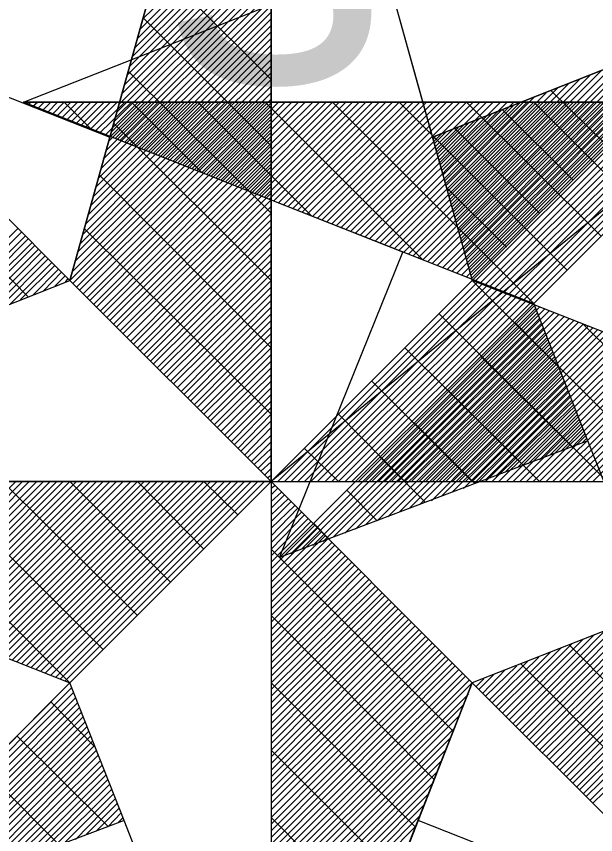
# Model space of a CAD drawing. Extents: x -729889 to -691139, y -995431 to -974354.
# Drawn here: x -724905.489 to -724905.082, y -977461.559 to -977460.984 of the extents above; entities that cross this region are included whole.
import ezdxf

# ---------------------------------------------------------------- set-up
doc = ezdxf.new("R2010")
doc.units = 0
for name, color, linetype in [('Atributy', 7, 'Continuous'), ('Kabelové vedení VO', 7, 'Continuous'), ('Svítidlo vestavné a přisazené venkovní', 7, 'Continuous'), ('Světelný bod se zemním svítidlem', 7, 'Continuous')]:
    doc.layers.add(name, color=color, linetype=linetype)

# ---------------------------------------------------------------- blocks, each defined once
blk = doc.blocks.new('Světlo')
at = {"layer": 'Světelný bod se zemním svítidlem'}
for p, q in [((-0.3687, 0.3687), (0, 1.6939)), ((0, 1.6939), (-0.3687, 0.3687)), ((-0.2957, 0.6313), (0, 1.6939)), ((0, 1.6939), (0.3687, 0.3687)), ((0, 0), (0, 1.6939)), ((0, 1.6939), (0.2957, 0.6313)), ((0, 1.6939), (0, -1.3043)), ((-0.2365, 0.847), (0, 1.0817)), ((-0.24, 0.8296), (0, 1.0696)), ((-0.2452, 0.8122), (0, 1.0574)), ((-0.2504, 0.7948), (0, 1.0452)), ((-0.2591, 0.7617), (0, 1.0209)), ((-0.2557, 0.7774), (0, 1.033)), ((-0.2643, 0.7443), (0, 1.0087)), ((-0.2696, 0.727), (0, 0.9965)), ((-0.2748, 0.7096), (0, 0.9843)), ((-0.2783, 0.6922), (0, 0.9722)), ((-0.2887, 0.6591), (0, 0.9461)), ((-0.2835, 0.6765), (0, 0.96)), ((0, 0.7374), (-0.2087, 0.9461)), ((-0.2922, 0.6417), (0, 0.9339)), ((-0.2974, 0.6243), (0, 0.9217)), ((-0.3026, 0.607), (0, 0.9096)), ((-0.3113, 0.5739), (0, 0.8852)), ((-0.3078, 0.5913), (0, 0.8974)), ((-0.3165, 0.5565), (0, 0.873)), ((-0.3217, 0.5391), (0, 0.8609)), ((-0.3687, 0.3687), (-0.8504, 0.8504)), ((-0.8504, 0.8504), (-0.2957, 0.6313)), ((-0.3687, 0.3687), (-0.8504, 0.8504)), ((-0.327, 0.5217), (0, 0.8487)), ((0, 0.6157), (-0.2348, 0.8504)), ((0.8504, 0.8504), (0.2957, 0.6313)), ((0.2957, 0.6313), (0.8504, 0.8504)), ((0.367, 0.3791), (0.8296, 0.8417)), ((0.3687, 0.3687), (0.8504, 0.8504)), ((0.8504, 0.8504), (0.3687, 0.3687)), ((-0.3304, 0.5061), (0, 0.8365)), ((0.3617, 0.3983), (0.7878, 0.8261)), ((0.3635, 0.3878), (0.8087, 0.833)), ((-0.3409, 0.4713), (0, 0.8122)), ((-0.3357, 0.4887), (0, 0.8243)), ((0.3548, 0.4174), (0.7478, 0.8104)), ((0.3583, 0.407), (0.7687, 0.8174)), ((-0.3443, 0.4539), (0, 0.8)), ((0.353, 0.4261), (0.727, 0.8017)), ((-0.3496, 0.4365), (0, 0.7878)), ((0.3478, 0.4452), (0.687, 0.7861)), ((0.3496, 0.4365), (0.7078, 0.793)), ((-0.3548, 0.4209), (0, 0.7739)), ((0.3426, 0.4643), (0.647, 0.7687)), ((0.3443, 0.4557), (0.6661, 0.7774)), ((-0.36, 0.4035), (0, 0.7617)), ((0, 0.4922), (-0.2626, 0.753)), ((0.3374, 0.4852), (0.6052, 0.753)), ((0.3391, 0.4748), (0.6261, 0.7617)), ((-0.3687, 0.3687), (0, 0.7374)), ((-0.3635, 0.3861), (0, 0.7496)), ((0.3322, 0.5043), (0.5652, 0.7374)), ((0.3339, 0.4939), (0.5861, 0.7461)), ((-0.3635, 0.3635), (0, 0.7252)), ((0.327, 0.5235), (0.5252, 0.7217)), ((0.3287, 0.513), (0.5443, 0.7287)), ((-0.3565, 0.3565), (0, 0.713)), ((0.32, 0.5426), (0.4835, 0.7061)), ((0.3235, 0.5322), (0.5043, 0.713)), ((0.6157, 0.6157), (0.513, 0.7165)), ((-0.3513, 0.3513), (0, 0.7009)), ((0.3183, 0.5513), (0.4643, 0.6974)), ((-0.4452, 0.3391), (-0.7809, 0.6765)), ((-0.3443, 0.3443), (0, 0.6887)), ((-0.3374, 0.3374), (0, 0.6765)), ((0.313, 0.5704), (0.4226, 0.6817)), ((0.3148, 0.5617), (0.4435, 0.6887)), ((0.553, 0.553), (0.4243, 0.6817)), ((-0.3322, 0.3322), (0, 0.6643)), ((0.3078, 0.5896), (0.3826, 0.6661)), ((0.3096, 0.5809), (0.4035, 0.673)), ((-0.3252, 0.3252), (0, 0.6522)), ((0, 0.3687), (-0.2887, 0.6574)), ((0.3026, 0.6087), (0.3426, 0.6487)), ((0.3043, 0.6), (0.3617, 0.6574)), ((0.4922, 0.4922), (0.3374, 0.647)), ((-0.2957, 0.6313), (-0.3687, 0.3687)), ((-0.32, 0.32), (0, 0.64)), ((0.2957, 0.6313), (0.3687, 0.3687)), ((0.2974, 0.6278), (0.3009, 0.633)), ((0.2991, 0.6191), (0.3217, 0.6417)), ((-0.313, 0.313), (0, 0.6278)), ((-0.3078, 0.3078), (0, 0.6157)), ((-0.3009, 0.3009), (0, 0.6017)), ((-0.2957, 0.2957), (0, 0.5896)), ((-0.2887, 0.2887), (0, 0.5774)), ((0, 0.2452), (-0.3148, 0.5617)), ((-0.2835, 0.2835), (0, 0.5652)), ((-0.2765, 0.2765), (0, 0.553)), ((-0.2713, 0.2713), (0, 0.5409)), ((-0.2643, 0.2643), (0, 0.5287)), ((0.4313, 0.4296), (0.3217, 0.5391)), ((-0.2574, 0.2574), (0, 0.5165)), ((-0.2522, 0.2522), (0, 0.5043)), ((-0.2452, 0.2452), (0, 0.4922)), ((-0.24, 0.24), (0, 0.48)), ((-0.233, 0.233), (0, 0.4678)), ((-0.6313, 0.2957), (-0.4643, 0.4643)), ((-0.6278, 0.287), (-0.4574, 0.4574)), ((-0.6243, 0.2783), (-0.4504, 0.4504)), ((0, 0.1235), (-0.3426, 0.4643)), ((-0.2278, 0.2278), (0, 0.4557)), ((-0.6209, 0.2696), (-0.4452, 0.4452)), ((-0.6, 0.2783), (-0.4383, 0.4383)), ((-0.2209, 0.2209), (0, 0.4435)), ((-0.5809, 0.2852), (-0.433, 0.433)), ((-0.56, 0.2939), (-0.4261, 0.4261)), ((-0.5391, 0.3009), (-0.4209, 0.4209)), ((-0.2157, 0.2157), (0, 0.4296)), ((-0.52, 0.3096), (-0.4139, 0.4139)), ((-0.4991, 0.3183), (-0.4087, 0.4087)), ((-0.2087, 0.2087), (0, 0.4174)), ((-0.2035, 0.2035), (0, 0.4052)), ((-0.4783, 0.3252), (-0.4017, 0.4017)), ((-0.4591, 0.3339), (-0.3965, 0.3965)), ((-0.1965, 0.1965), (0, 0.393)), ((-0.4383, 0.3409), (-0.3896, 0.3896)), ((-0.4174, 0.3496), (-0.3843, 0.3843)), ((-0.3965, 0.3583), (-0.3774, 0.3774)), ((-0.1913, 0.1913), (0, 0.3809)), ((-0.6209, 0.2696), (-0.3687, 0.3687)), ((-0.3774, 0.3652), (-0.3722, 0.3722)), ((-0.3687, 0.3687), (0, 0)), ((0, 0), (-0.3687, 0.3687)), ((-0.1843, 0.1843), (0, 0.3687)), ((0.3687, 0.3687), (0, 0)), ((0.3687, 0.3687), (0, 0)), ((0, 0), (0.3687, 0.3687)), ((0.0122, 0), (0.3774, 0.3652)), ((0.0243, 0), (0.3861, 0.3617)), ((1.3043, 0), (0.3687, 0.3687)), ((0.7374, 0), (0.3687, 0.3687)), ((-0.1791, 0.1791), (0, 0.3565)), ((0.0365, 0), (0.3948, 0.3583)), ((0.0487, 0), (0.4035, 0.3548)), ((0.0609, 0), (0.4139, 0.3513)), ((0.073, 0), (0.4226, 0.3478)), ((-0.1722, 0.1722), (0, 0.3443)), ((-0.1652, 0.1652), (0, 0.3322)), ((0.0852, 0), (0.4313, 0.3443)), ((0.0991, 0), (0.44, 0.3409)), ((0.1113, 0), (0.4487, 0.3374)), ((0.1235, 0), (0.4574, 0.3339)), ((0.1357, 0), (0.4661, 0.3304)), ((-0.16, 0.16), (0, 0.32)), ((0.1478, 0), (0.4748, 0.327)), ((0.16, 0), (0.4835, 0.3235)), ((0.1722, 0), (0.4922, 0.32)), ((0.1843, 0), (0.5009, 0.3165)), ((-0.153, 0.153), (0, 0.3078)), ((0.1965, 0), (0.5096, 0.313)), ((0.2087, 0), (0.5183, 0.3096)), ((0.2209, 0), (0.527, 0.3061)), ((0.233, 0), (0.5374, 0.3026)), ((0.6157, 0), (0.3078, 0.3078)), ((-0.1478, 0.1478), (0, 0.2957)), ((0.2452, 0), (0.5461, 0.2991)), ((0.2574, 0), (0.5548, 0.2957)), ((0.2713, 0), (0.5635, 0.2922)), ((0.2835, 0), (0.5722, 0.2887)), ((0.2957, 0), (0.5809, 0.2852)), ((0.8609, 0), (0.5722, 0.2887)), ((-0.1409, 0.1409), (0, 0.2835)), ((-0.1357, 0.1357), (0, 0.2713)), ((0.3078, 0), (0.5896, 0.2817)), ((0.32, 0), (0.5983, 0.2783)), ((0.3322, 0), (0.607, 0.2748)), ((0.3443, 0), (0.6157, 0.2713)), ((-1.3043, 0), (-0.6209, 0.2696)), ((-0.1287, 0.1287), (0, 0.2574)), ((0.3565, 0), (0.6243, 0.2678)), ((0.3687, 0), (0.633, 0.2643)), ((0.3809, 0), (0.6417, 0.2609)), ((0.393, 0), (0.6504, 0.2574)), ((-0.1235, 0.1235), (0, 0.2452)), ((0.4922, 0), (0.2452, 0.2452)), ((0.4052, 0), (0.6609, 0.2539)), ((0.4174, 0), (0.6696, 0.2504)), ((0.4313, 0), (0.6783, 0.247)), ((0.4435, 0), (0.687, 0.2435)), ((-0.1165, 0.1165), (0, 0.233)), ((0.4557, 0), (0.6957, 0.24)), ((0.4678, 0), (0.7043, 0.2365)), ((0.48, 0), (0.713, 0.233)), ((0.4922, 0), (0.7217, 0.2296)), ((0.5043, 0), (0.7304, 0.2261)), ((-0.1113, 0.1113), (0, 0.2209)), ((0.5165, 0), (0.7391, 0.2226)), ((0.5287, 0), (0.7478, 0.2191)), ((0.5409, 0), (0.7565, 0.2157)), ((0.553, 0), (0.7652, 0.2122)), ((-0.1043, 0.1043), (0, 0.2087)), ((-0.0991, 0.0991), (0, 0.1965)), ((0.5652, 0), (0.7739, 0.2087)), ((0.5774, 0), (0.7843, 0.2052)), ((0.5896, 0), (0.793, 0.2017)), ((-0.0922, 0.0922), (0, 0.1843)), ((0.3687, 0), (0.1843, 0.1843)), ((-0.0852, 0.0852), (0, 0.1722)), ((-0.08, 0.08), (0, 0.16)), ((-0.073, 0.073), (0, 0.1478)), ((-0.0678, 0.0678), (0, 0.1357)), ((-0.0609, 0.0609), (0, 0.1235)), ((0.2452, 0), (0.1235, 0.1235)), ((-0.0557, 0.0557), (0, 0.1113)), ((-0.0487, 0.0487), (0, 0.0991)), ((-0.0435, 0.0435), (0, 0.0852)), ((-0.0365, 0.0365), (0, 0.073)), ((-0.0313, 0.0313), (0, 0.0609)), ((0.1235, 0), (0.0609, 0.0609)), ((-0.0243, 0.0243), (0, 0.0487)), ((-0.0191, 0.0191), (0, 0.0365)), ((-0.0122, 0.0122), (0, 0.0243)), ((-1.3043, 0), (-0.3687, -0.3687)), ((0, 0), (-1.3043, 0)), ((-0.6087, -0.2748), (-1.3043, 0)), ((-1.3043, 0), (1.3043, 0)), ((-1.3043, 0), (-1.3043, 0)), ((-1.2957, -0.0035), (-1.2904, 0)), ((-1.287, -0.007), (-1.2783, 0)), ((-1.2765, -0.0104), (-1.2661, 0)), ((-1.2678, -0.0139), (-1.2539, 0)), ((-1.2591, -0.0174), (-1.2417, 0)), ((-1.2504, -0.0209), (-1.2296, 0)), ((-1.2417, -0.0243), (-1.2174, 0)), ((-1.233, -0.0278), (-1.2052, 0)), ((-1.1809, -0.0487), (-1.2296, 0)), ((-1.2243, -0.0313), (-1.193, 0)), ((-1.2157, -0.0348), (-1.1809, 0)), ((-1.207, -0.0383), (-1.1687, 0)), ((-1.1983, -0.0417), (-1.1565, 0)), ((-1.1896, -0.0452), (-1.1443, 0)), ((-1.1809, -0.0487), (-1.1322, 0)), ((-1.1722, -0.0522), (-1.1183, 0)), ((-1.1635, -0.0557), (-1.1061, 0)), ((-1.153, -0.0591), (-1.0939, 0)), ((-1.1443, -0.0626), (-1.0817, 0)), ((-1.1357, -0.0661), (-1.0696, 0)), ((-1.127, -0.0696), (-1.0574, 0)), ((-1.1183, -0.073), (-1.0452, 0)), ((-1.1096, -0.0765), (-1.033, 0)), ((-0.9774, -0.1287), (-1.1061, 0)), ((-1.1009, -0.08), (-1.0209, 0)), ((-1.0922, -0.0835), (-1.0087, 0)), ((-1.0835, -0.087), (-0.9965, 0)), ((-1.0748, -0.0904), (-0.9843, 0)), ((-1.0661, -0.0939), (-0.9722, 0)), ((-1.0574, -0.0974), (-0.96, 0)), ((-1.0487, -0.1009), (-0.9461, 0)), ((-1.04, -0.1043), (-0.9339, 0)), ((-1.0296, -0.1078), (-0.9217, 0)), ((-1.0209, -0.1113), (-0.9096, 0)), ((-1.0122, -0.1148), (-0.8974, 0)), ((-1.0035, -0.1183), (-0.8852, 0)), ((-0.9948, -0.1217), (-0.873, 0)), ((-0.9861, -0.1252), (-0.8609, 0)), ((-0.7757, -0.2087), (-0.9843, 0)), ((-0.9774, -0.1287), (-0.8487, 0)), ((-0.9687, -0.1322), (-0.8365, 0)), ((-0.96, -0.1357), (-0.8243, 0)), ((-0.9513, -0.1391), (-0.8122, 0)), ((-0.9426, -0.1426), (-0.8, 0)), ((-0.9339, -0.1461), (-0.7878, 0)), ((-0.9252, -0.1496), (-0.7739, 0)), ((-0.9165, -0.153), (-0.7617, 0)), ((-0.9061, -0.1565), (-0.7496, 0)), ((-0.8974, -0.16), (-0.7374, 0)), ((-0.8887, -0.1635), (-0.7252, 0)), ((-0.88, -0.167), (-0.713, 0)), ((-0.8713, -0.1704), (-0.7009, 0)), ((-0.8626, -0.1739), (-0.6887, 0)), ((-0.5722, -0.2887), (-0.8609, 0)), ((-0.8539, -0.1774), (-0.6765, 0)), ((-0.8452, -0.1809), (-0.6643, 0)), ((-0.8365, -0.1843), (-0.6522, 0)), ((-0.8278, -0.1878), (-0.64, 0)), ((-0.8191, -0.1913), (-0.6278, 0)), ((-0.8104, -0.1948), (-0.6157, 0)), ((-0.8017, -0.1983), (-0.6017, 0)), ((-0.793, -0.2017), (-0.5896, 0)), ((-0.7843, -0.2052), (-0.5774, 0)), ((-0.7739, -0.2087), (-0.5652, 0)), ((-0.7652, -0.2122), (-0.553, 0)), ((-0.7565, -0.2157), (-0.5409, 0)), ((-0.7478, -0.2191), (-0.5287, 0)), ((-0.7391, -0.2226), (-0.5165, 0)), ((-0.3687, -0.3687), (-0.7374, 0)), ((-0.7304, -0.2261), (-0.5043, 0)), ((-0.7217, -0.2296), (-0.4922, 0)), ((-0.713, -0.233), (-0.48, 0)), ((-0.7043, -0.2365), (-0.4678, 0)), ((-0.6957, -0.24), (-0.4557, 0)), ((-0.687, -0.2435), (-0.4435, 0)), ((-0.6783, -0.247), (-0.4296, 0)), ((-0.6696, -0.2504), (-0.4174, 0)), ((-0.6591, -0.2539), (-0.4052, 0)), ((-0.6504, -0.2574), (-0.393, 0)), ((-0.6417, -0.2609), (-0.3809, 0)), ((-0.633, -0.2643), (-0.3687, 0)), ((-0.6243, -0.2678), (-0.3565, 0)), ((-0.6157, -0.2713), (-0.3443, 0)), ((-0.3078, -0.3078), (-0.6157, 0)), ((-0.607, -0.2748), (-0.3322, 0)), ((-0.5983, -0.2783), (-0.32, 0)), ((-0.5896, -0.2817), (-0.3078, 0)), ((-0.5809, -0.2852), (-0.2957, 0)), ((-0.5722, -0.2887), (-0.2835, 0)), ((-0.5635, -0.2922), (-0.2713, 0)), ((-0.5548, -0.2957), (-0.2574, 0)), ((-0.5461, -0.2991), (-0.2452, 0)), ((-0.5357, -0.3026), (-0.233, 0)), ((-0.527, -0.3061), (-0.2209, 0)), ((-0.5183, -0.3096), (-0.2087, 0)), ((-0.5096, -0.313), (-0.1965, 0)), ((-0.5009, -0.3165), (-0.1843, 0)), ((-0.4922, -0.32), (-0.1722, 0)), ((-0.2452, -0.2452), (-0.4922, 0)), ((-0.4835, -0.3235), (-0.16, 0)), ((-0.4748, -0.327), (-0.1478, 0)), ((-0.4661, -0.3304), (-0.1357, 0)), ((-0.4574, -0.3339), (-0.1235, 0)), ((-0.4487, -0.3374), (-0.1113, 0)), ((-0.44, -0.3409), (-0.0991, 0)), ((-0.4313, -0.3443), (-0.0852, 0)), ((-0.4226, -0.3478), (-0.073, 0)), ((-0.4139, -0.3513), (-0.0609, 0)), ((-0.4035, -0.3548), (-0.0487, 0)), ((-0.3948, -0.3583), (-0.0365, 0)), ((-0.3861, -0.3617), (-0.0243, 0)), ((-0.3774, -0.3652), (-0.0122, 0)), ((-0.3687, -0.3687), (0, 0)), ((0, 0), (-0.3687, -0.3687)), ((0, 0), (-0.3687, -0.3687)), ((-0.1843, -0.1843), (-0.3687, 0)), ((-0.1235, -0.1235), (-0.2452, 0)), ((-0.0609, -0.0609), (-0.1235, 0)), ((-0.007, 0.007), (0, 0.0122)), ((0, 0), (0, -1.3043)), ((0.3687, -0.3687), (0, 0)), ((0, 0), (1.3043, 0)), ((0.3687, -0.3687), (0, 0)), ((0.3687, -0.3687), (0, 0)), ((0, -0.0122), (0.007, -0.007)), ((0, -0.0243), (0.0122, -0.0122)), ((0, -0.0365), (0.0191, -0.0191)), ((0, -0.0487), (0.0243, -0.0243)), ((0, -0.0609), (0.0313, -0.0313)), ((0, -0.073), (0.0365, -0.0365)), ((0, -0.0852), (0.0435, -0.0435)), ((0, -0.0991), (0.0487, -0.0487)), ((0, -0.1113), (0.0557, -0.0557)), ((0, -0.1235), (0.0609, -0.0609)), ((0, -0.1357), (0.0678, -0.0678)), ((0, -0.1478), (0.073, -0.073)), ((0, -0.16), (0.08, -0.08)), ((0, -0.1722), (0.0852, -0.0852)), ((0, -0.1843), (0.0922, -0.0922)), ((0, -0.1965), (0.0991, -0.0991)), ((0, -0.2087), (0.1043, -0.1043)), ((0, -0.2209), (0.1113, -0.1113)), ((0, -0.233), (0.1165, -0.1165)), ((0, -0.2452), (0.1235, -0.1235)), ((0.3339, -0.4574), (0, -0.1235)), ((0, -0.2574), (0.1287, -0.1287)), ((0, -0.2713), (0.1357, -0.1357)), ((0, -0.2835), (0.1409, -0.1409)), ((0, -0.2957), (0.1478, -0.1478)), ((0, -0.3078), (0.153, -0.153)), ((0, -0.32), (0.16, -0.16)), ((0, -0.3322), (0.1652, -0.1652)), ((0, -0.3443), (0.1722, -0.1722)), ((0, -0.3565), (0.1791, -0.1791)), ((0, -0.3687), (0.1843, -0.1843)), ((0, -0.3809), (0.1913, -0.1913)), ((0, -0.393), (0.1965, -0.1965)), ((0, -0.4052), (0.2035, -0.2035)), ((0, -0.4174), (0.2087, -0.2087)), ((0, -0.4296), (0.2157, -0.2157)), ((0, -0.4435), (0.2209, -0.2209)), ((0, -0.4557), (0.2278, -0.2278)), ((0, -0.4678), (0.233, -0.233)), ((0, -0.48), (0.24, -0.24)), ((0, -0.4922), (0.2452, -0.2452)), ((0.2991, -0.5461), (0, -0.2452)), ((0, -0.5043), (0.2522, -0.2522)), ((0, -0.5165), (0.2574, -0.2574)), ((0, -0.5287), (0.2643, -0.2643)), ((0.6209, -0.2696), (0.3687, -0.3687)), ((-0.8348, -0.8348), (-0.6087, -0.2748)), ((0, -0.5409), (0.2713, -0.2713)), ((0, -0.553), (0.2765, -0.2765)), ((0, -0.5652), (0.2835, -0.2835)), ((0.4365, -0.4365), (0.593, -0.28)), ((0.4435, -0.4435), (0.6122, -0.273)), ((0.4487, -0.4487), (0.6226, -0.2748)), ((0.4557, -0.4557), (0.6261, -0.2835)), ((0, -0.5774), (0.2887, -0.2887)), ((0, -0.5896), (0.2957, -0.2957)), ((0.4243, -0.4243), (0.5513, -0.2974)), ((0.4313, -0.4296), (0.5722, -0.2887)), ((0.4609, -0.4609), (0.6296, -0.2922)), ((0.6887, -0.4435), (0.5461, -0.2991)), ((0, -0.6017), (0.3009, -0.3009)), ((0, -0.6157), (0.3078, -0.3078)), ((0, -0.6278), (0.313, -0.313)), ((0.4122, -0.4122), (0.5113, -0.313)), ((0.4174, -0.4174), (0.5322, -0.3043)), ((0.4678, -0.4678), (0.633, -0.3009)), ((0.473, -0.473), (0.6365, -0.3096)), ((0, -0.64), (0.32, -0.32)), ((0, -0.6522), (0.3252, -0.3252)), ((0.4, -0.4), (0.4713, -0.3287)), ((0.4052, -0.4052), (0.4904, -0.3217)), ((0.48, -0.48), (0.64, -0.3183)), ((0.4852, -0.4852), (0.6435, -0.3287)), ((0, -0.6643), (0.3322, -0.3322)), ((0, -0.6765), (0.3374, -0.3374)), ((0, -0.6887), (0.3443, -0.3443)), ((0.3878, -0.3878), (0.4296, -0.3443)), ((0.393, -0.393), (0.4504, -0.3374)), ((0.7687, -0.647), (0.4574, -0.3339)), ((0.4922, -0.4922), (0.647, -0.3374)), ((0, -0.7009), (0.3513, -0.3513)), ((0, -0.713), (0.3565, -0.3565)), ((0.3809, -0.3809), (0.4087, -0.353)), ((0.4974, -0.4974), (0.6504, -0.3461)), ((0.5043, -0.5043), (0.6539, -0.3548)), ((-0.3687, -0.3687), (-0.8348, -0.8348)), ((-0.3687, -0.3687), (-0.8348, -0.8348)), ((-0.8348, -0.8348), (-0.3687, -0.3687)), ((-0.2696, -0.6209), (-0.3687, -0.3687)), ((0, -0.7252), (0.3635, -0.3635)), ((0, -1.3043), (0.3687, -0.3687)), ((0, -1.3043), (0.3687, -0.3687)), ((0, -0.7374), (0.3687, -0.3687)), ((0.2643, -0.633), (0, -0.3687)), ((0.3687, -0.3687), (0.2696, -0.6209)), ((0.3687, -0.3687), (0.8504, -0.8504)), ((0.3687, -0.3687), (0.8504, -0.8504)), ((0.3757, -0.3757), (0.3896, -0.3617)), ((0.5096, -0.5096), (0.6574, -0.3635)), ((0.5165, -0.5165), (0.6609, -0.3722)), ((-0.8139, -0.8278), (-0.3652, -0.3774)), ((-0.7948, -0.8191), (-0.3617, -0.3861)), ((0, -0.7496), (0.3617, -0.3896)), ((0.5235, -0.5235), (0.6643, -0.3809)), ((0.5287, -0.5287), (0.6678, -0.3896)), ((-0.7739, -0.8122), (-0.3583, -0.3965)), ((-0.3235, -0.4852), (-0.4035, -0.4035)), ((0.5357, -0.5357), (0.6713, -0.3983)), ((-0.7548, -0.8052), (-0.3548, -0.4052)), ((-0.7357, -0.7965), (-0.3513, -0.4139)), ((0, -0.7617), (0.353, -0.4087)), ((0.5409, -0.5409), (0.6748, -0.407)), ((0.5478, -0.5478), (0.6783, -0.4157)), ((-0.7148, -0.7896), (-0.3478, -0.4226)), ((-0.6957, -0.7826), (-0.3443, -0.4313)), ((0, -0.7739), (0.3443, -0.4296)), ((0.553, -0.553), (0.6817, -0.4243)), ((0.56, -0.56), (0.6852, -0.433)), ((-0.6765, -0.7739), (-0.3409, -0.44)), ((-0.6557, -0.767), (-0.3374, -0.4487)), ((0.5652, -0.5652), (0.6887, -0.4417)), ((-0.6365, -0.76), (-0.3339, -0.4574)), ((0, -0.7878), (0.3374, -0.4504)), ((0.5722, -0.5722), (0.6922, -0.4504)), ((0.5774, -0.5774), (0.6957, -0.4609)), ((-0.6157, -0.7513), (-0.3304, -0.4661)), ((-0.5965, -0.7443), (-0.327, -0.4748)), ((-0.2991, -0.6313), (-0.4661, -0.4661)), ((0, -0.8), (0.3287, -0.4696)), ((0.5843, -0.5843), (0.6991, -0.4696)), ((0.5896, -0.5896), (0.7026, -0.4783)), ((-0.5774, -0.7374), (-0.3235, -0.4835)), ((-0.5565, -0.7304), (-0.32, -0.4922)), ((0, -0.8122), (0.3217, -0.4904)), ((0.2296, -0.7217), (0, -0.4922)), ((-0.5374, -0.7217), (-0.3165, -0.5009)), ((-0.5183, -0.7148), (-0.313, -0.5113)), ((-0.4974, -0.7078), (-0.3096, -0.52)), ((0, -0.8243), (0.313, -0.5113)), ((-0.3878, -0.6661), (-0.527, -0.527)), ((-0.4783, -0.6991), (-0.3061, -0.5287)), ((-0.4574, -0.6922), (-0.3026, -0.5374)), ((0, -0.8365), (0.3043, -0.5322)), ((-0.4383, -0.6852), (-0.2991, -0.5461)), ((-0.4191, -0.6765), (-0.2957, -0.5548)), ((0, -0.8487), (0.2974, -0.5513)), ((-0.3983, -0.6696), (-0.2922, -0.5635)), ((-0.3791, -0.6626), (-0.2887, -0.5722)), ((-0.3583, -0.6557), (-0.2852, -0.5809)), ((0, -0.8609), (0.2887, -0.5722)), ((-0.4765, -0.6991), (-0.5878, -0.5878)), ((-0.3391, -0.647), (-0.2817, -0.5896)), ((-0.32, -0.64), (-0.2783, -0.5983)), ((0, -0.873), (0.28, -0.593)), ((-0.2991, -0.633), (-0.2748, -0.607)), ((0, -0.8852), (0.273, -0.6122)), ((-0.2696, -0.6209), (-0.8348, -0.8348)), ((-0.28, -0.6243), (-0.2713, -0.6157)), ((0, -1.3043), (-0.2696, -0.6209)), ((0.1948, -0.8104), (0, -0.6157)), ((0.2696, -0.6209), (0, -1.3043)), ((0.8504, -0.8504), (0.2696, -0.6209)), ((0, -0.8974), (0.2643, -0.633)), ((-0.567, -0.7339), (-0.6504, -0.6504)), ((-0.6557, -0.767), (-0.7113, -0.7113)), ((-0.7443, -0.8), (-0.7722, -0.7722))]:
    blk.add_line(p, q, dxfattribs=at)
blk.add_text('s', height=0.6087, dxfattribs=at).set_placement((-0.1939, 0.7324))

msp = doc.modelspace()

# ---------------------------------------------------------------- linework, layer by layer
at = {"layer": 'Kabelové vedení VO'}
msp.add_line((-724904.984, -977461.0442), (-724905.3099, -977461.3108), dxfattribs=at)

# ---------------------------------------------------------------- block references
at = {"layer": 'Svítidlo vestavné a přisazené venkovní', "xscale": 0.38333333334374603, "yscale": 0.38333333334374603}
for p in [(-724904.984, -977461.0442), (-724905.3099, -977461.3108)]:
    msp.add_blockref('Světlo', p, dxfattribs=at)

# ---------------------------------------------------------------- texts
at = {"layer": 'Atributy'}
msp.add_text('B-0998', height=2, dxfattribs=at).set_placement((-724913.98978, -977463.31842))

doc.saveas('drawing.dxf')
